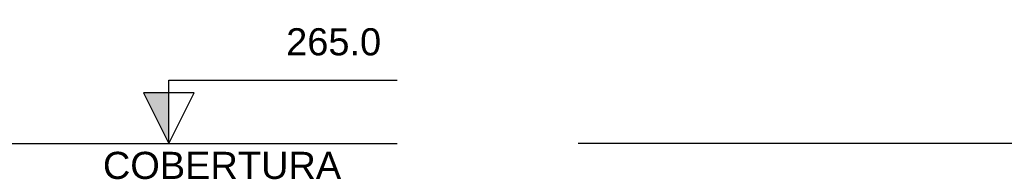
# Model space of a CAD drawing. Header units: millimetres. Extents: x -16331 to -10174, y -4135 to -3584.
# Tile 393 of 456: x -10201.454 to -10196.018, y -4010.911 to -4010.072. Entities that reach past the tile are written whole.
import ezdxf

# ---------------------------------------------------------------- set-up
doc = ezdxf.new("R2010")
doc.units = ezdxf.units.MM
doc.layers.add('DI-Eixos', color=7, linetype='Continuous')
doc.layers.add('DI-Níveis', color=7, linetype='Continuous')
doc.styles.add('Arial', font='arial.ttf', dxfattribs={"height": 100})

msp = doc.modelspace()

# ---------------------------------------------------------------- hatches: boundary and pattern name
at = {"layer": 'DI-Níveis', "linetype": 'Continuous'}
msp.add_hatch(color=7, dxfattribs=at).paths.add_polyline_path([(-10200.6308, -4010.7557), (-10200.6308, -4010.4757), (-10200.7708, -4010.4757)])

# ---------------------------------------------------------------- linework, layer by layer
at = {"layer": 'DI-Eixos'}
for p, q in [((-10222.5979, -4010.7557), (-10199.3708, -4010.7557)), ((-10198.3708, -4010.7551), (-10176.1066, -4010.7551))]:
    msp.add_line(p, q, dxfattribs=at)
at = {"layer": 'DI-Níveis'}
for points in [[(-10200.6308, -4010.7557), (-10200.4908, -4010.4757), (-10200.7708, -4010.4757), (-10200.6308, -4010.7557), (-10200.6308, -4010.4057), (-10199.3708, -4010.4057)], [(-10200.6308, -4010.7557), (-10200.6308, -4010.4757), (-10200.7708, -4010.4757), (-10200.6308, -4010.7557)]]:
    msp.add_lwpolyline(points, dxfattribs=at)

# ---------------------------------------------------------------- texts
at = {"layer": 'DI-Eixos', "insert": (-10199.6793, -4010.9547), "char_height": 0.15, "width": 2.632088, "attachment_point": 9, "line_spacing_factor": 0.6, "style": 'Arial'}
msp.add_mtext('COBERTURA', dxfattribs=at)
at = {"layer": 'DI-Níveis', "insert": (-10199.7208, -4010.2712), "char_height": 0.15, "width": 1.048399, "attachment_point": 8, "line_spacing_factor": 0.6, "style": 'Arial'}
msp.add_mtext('265.0', dxfattribs=at)

doc.saveas('drawing.dxf')
